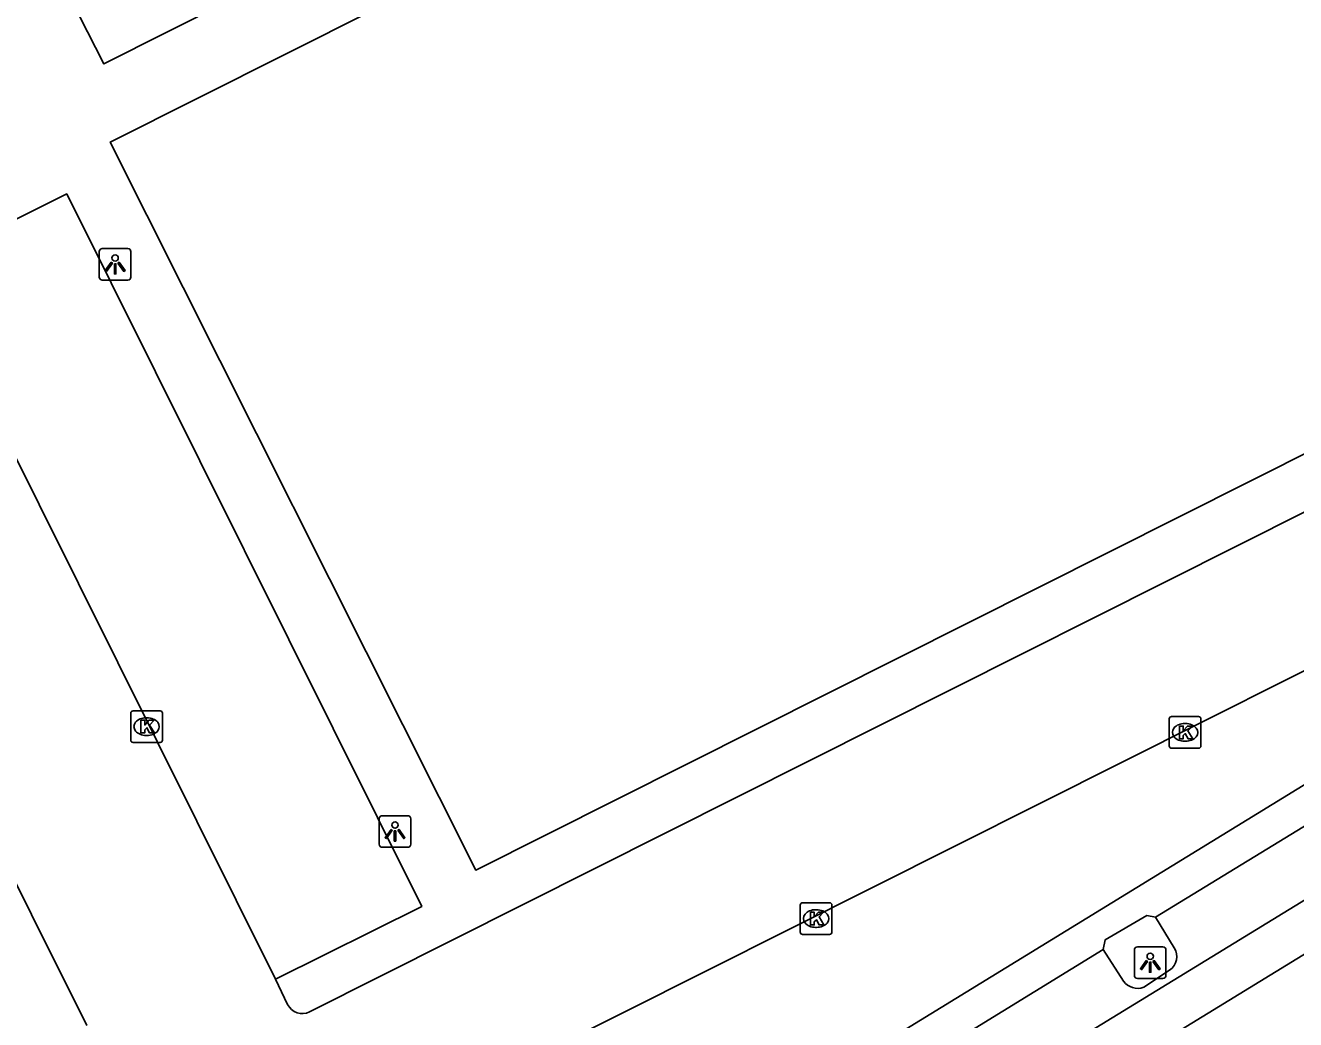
# Model space of a CAD drawing. Extents: x 158461 to 159795, y 387220 to 388672.
# Drawn here: x 159062.54 to 159102.65, y 387522.73 to 387554.14 of the extents above; entities that cross this region are included whole.
import ezdxf

# ---------------------------------------------------------------- set-up
doc = ezdxf.new("R2010")
doc.units = 0
for name, color, linetype in [('IMGEO_Kolk', 7, 'Continuous'), ('IMGEO_Lichtpunt', 7, 'Continuous'), ('IMGEO_Pand', 7, 'Continuous'), ('IMGEO_Parkeervlak_open', 7, 'Continuous'), ('IMGEO_Rijbaan_lokaal_gesloten', 7, 'Continuous'), ('IMGEO_Rijbaan_lokaal_open', 7, 'Continuous'), ('IMGEO_Voetpad_open', 7, 'Continuous')]:
    doc.layers.add(name, color=color, linetype=linetype)

msp = doc.modelspace()

# ---------------------------------------------------------------- linework, layer by layer
at = {"layer": 'IMGEO_Kolk'}
for p, q in [((159065.864, 387531.558), (159065.864, 387532.41)), ((159065.939, 387532.484), (159066.791, 387532.484)), ((159066.352, 387532.264), (159066.377, 387532.264)), ((159066.865, 387532.41), (159066.865, 387531.558)), ((159098.664, 387531.377), (159098.664, 387532.229)), ((159098.739, 387532.303), (159099.591, 387532.303)), ((159099.665, 387532.229), (159099.665, 387531.377)), ((159099.152, 387532.083), (159099.177, 387532.083)), ((159066.791, 387531.484), (159065.939, 387531.484)), ((159066.375, 387531.704), (159066.35, 387531.704)), ((159099.175, 387531.523), (159099.15, 387531.523)), ((159099.591, 387531.303), (159098.739, 387531.303)), ((159087.01, 387525.496), (159087.01, 387526.348)), ((159087.085, 387526.422), (159087.937, 387526.422)), ((159087.498, 387526.202), (159087.523, 387526.202)), ((159088.011, 387526.348), (159088.011, 387525.496)), ((159087.937, 387525.422), (159087.085, 387525.422)), ((159087.521, 387525.642), (159087.496, 387525.642))]:
    msp.add_line(p, q, dxfattribs=at)
for points in [[(159065.864, 387531.558), (159065.864, 387532.41)], [(159065.939, 387532.484), (159066.791, 387532.484)], [(159066.185, 387532.184), (159066.308, 387532.184), (159066.308, 387532.033), (159066.438, 387532.184), (159066.602, 387532.184), (159066.456, 387532.033), (159066.609, 387531.784), (159066.457, 387531.784), (159066.372, 387531.948), (159066.308, 387531.881), (159066.308, 387531.784), (159066.185, 387531.784), (159066.185, 387532.184)], [(159066.865, 387532.41), (159066.865, 387531.558)], [(159098.664, 387531.377), (159098.664, 387532.229)], [(159098.739, 387532.303), (159099.591, 387532.303)], [(159099.665, 387532.229), (159099.665, 387531.377)], [(159098.985, 387532.003), (159099.108, 387532.003), (159099.108, 387531.852), (159099.238, 387532.003), (159099.402, 387532.003), (159099.256, 387531.852), (159099.409, 387531.603), (159099.257, 387531.603), (159099.172, 387531.767), (159099.108, 387531.7), (159099.108, 387531.603), (159098.985, 387531.603), (159098.985, 387532.003)], [(159066.791, 387531.484), (159065.939, 387531.484)], [(159099.591, 387531.303), (159098.739, 387531.303)], [(159087.01, 387525.496), (159087.01, 387526.348)], [(159087.085, 387526.422), (159087.937, 387526.422)], [(159087.331, 387526.122), (159087.454, 387526.122), (159087.454, 387525.971), (159087.584, 387526.122), (159087.748, 387526.122), (159087.602, 387525.971), (159087.755, 387525.722), (159087.603, 387525.722), (159087.518, 387525.886), (159087.454, 387525.819), (159087.454, 387525.722), (159087.331, 387525.722), (159087.331, 387526.122)], [(159088.011, 387526.348), (159088.011, 387525.496)], [(159087.937, 387525.422), (159087.085, 387525.422)]]:
    msp.add_lwpolyline(points, dxfattribs=at)
for centre, start, end in [((159065.941, 387532.408), 91.552, 178.448), ((159065.941, 387532.408), 91.552, 178.448), ((159066.789, 387532.408), 1.552, 88.448), ((159066.789, 387532.408), 1.552, 88.448), ((159098.741, 387532.227), 91.552, 178.448), ((159098.741, 387532.227), 91.552, 178.448), ((159099.589, 387532.227), 1.552, 88.448), ((159099.589, 387532.227), 1.552, 88.448), ((159065.941, 387531.56), 181.552, 268.448), ((159065.941, 387531.56), 181.552, 268.448), ((159066.789, 387531.56), 271.552, 358.448), ((159066.789, 387531.56), 271.552, 358.448), ((159098.741, 387531.379), 181.552, 268.448), ((159098.741, 387531.379), 181.552, 268.448), ((159099.589, 387531.379), 271.552, 358.448), ((159099.589, 387531.379), 271.552, 358.448), ((159087.087, 387526.346), 91.552, 178.448), ((159087.087, 387526.346), 91.552, 178.448), ((159087.935, 387526.346), 1.552, 88.448), ((159087.935, 387526.346), 1.552, 88.448), ((159087.087, 387525.498), 181.552, 268.448), ((159087.087, 387525.498), 181.552, 268.448), ((159087.935, 387525.498), 271.552, 358.448), ((159087.935, 387525.498), 271.552, 358.448)]:
    msp.add_arc(centre, 0.0765, start, end, dxfattribs=at)
for centre, major_axis, ratio, start_param, end_param in [((159066.351, 387531.984), (-0.387, 0.002), 0.722429, 4.712389, 7.853982), ((159066.376, 387531.984), (-0.39, 0.002), 0.717154, 1.570796, 4.712389), ((159099.151, 387531.803), (-0.387, 0.002), 0.722429, 4.712389, 7.853982), ((159099.176, 387531.803), (-0.39, 0.002), 0.717154, 1.570796, 4.712389), ((159087.497, 387525.922), (-0.387, 0.002), 0.722429, 4.712389, 7.853982), ((159087.522, 387525.922), (-0.39, 0.002), 0.717154, 1.570796, 4.712389)]:
    msp.add_ellipse(centre, major_axis=major_axis, ratio=ratio, start_param=start_param, end_param=end_param, dxfattribs=at)
at = {"layer": 'IMGEO_Lichtpunt'}
for p, q in [((159064.871, 387546.991), (159064.871, 387546.184)), ((159064.871, 387546.991), (159064.871, 387546.184)), ((159065.773, 387547.086), (159064.965, 387547.086)), ((159065.773, 387547.086), (159064.965, 387547.086)), ((159065.867, 387546.184), (159065.867, 387546.991)), ((159065.867, 387546.184), (159065.867, 387546.991)), ((159064.965, 387546.09), (159065.773, 387546.09)), ((159064.965, 387546.09), (159065.773, 387546.09)), ((159073.712, 387529.076), (159073.712, 387528.269)), ((159073.712, 387529.076), (159073.712, 387528.269)), ((159074.614, 387529.171), (159073.806, 387529.171)), ((159074.614, 387529.171), (159073.806, 387529.171)), ((159074.708, 387528.269), (159074.708, 387529.076)), ((159074.708, 387528.269), (159074.708, 387529.076)), ((159073.806, 387528.175), (159074.614, 387528.175)), ((159073.806, 387528.175), (159074.614, 387528.175)), ((159097.564, 387524.932), (159097.564, 387524.125)), ((159097.564, 387524.932), (159097.564, 387524.125)), ((159098.466, 387525.027), (159097.658, 387525.027)), ((159098.466, 387525.027), (159097.658, 387525.027)), ((159098.56, 387524.125), (159098.56, 387524.932)), ((159098.56, 387524.125), (159098.56, 387524.932)), ((159097.658, 387524.031), (159098.466, 387524.031)), ((159097.658, 387524.031), (159098.466, 387524.031))]:
    msp.add_line(p, q, dxfattribs=at)
for points in [[(159065.245, 387546.655), (159065.284, 387546.627), (159065.096, 387546.365), (159065.058, 387546.392), (159065.245, 387546.655)], [(159065.347, 387546.607), (159065.394, 387546.607), (159065.394, 387546.285), (159065.347, 387546.285), (159065.347, 387546.607)], [(159065.457, 387546.627), (159065.495, 387546.654), (159065.682, 387546.392), (159065.643, 387546.364), (159065.457, 387546.627)], [(159074.086, 387528.74), (159074.125, 387528.712), (159073.937, 387528.45), (159073.899, 387528.477), (159074.086, 387528.74)], [(159074.188, 387528.692), (159074.235, 387528.692), (159074.235, 387528.37), (159074.188, 387528.37), (159074.188, 387528.692)], [(159074.298, 387528.712), (159074.336, 387528.739), (159074.523, 387528.477), (159074.484, 387528.449), (159074.298, 387528.712)], [(159097.938, 387524.596), (159097.977, 387524.568), (159097.789, 387524.306), (159097.751, 387524.333), (159097.938, 387524.596)], [(159098.04, 387524.548), (159098.087, 387524.548), (159098.087, 387524.226), (159098.04, 387524.226), (159098.04, 387524.548)], [(159098.15, 387524.568), (159098.188, 387524.595), (159098.375, 387524.333), (159098.336, 387524.305), (159098.15, 387524.568)]]:
    msp.add_lwpolyline(points, dxfattribs=at)
for centre in [(159065.37, 387546.789), (159074.211, 387528.874), (159098.063, 387524.73)]:
    msp.add_circle(centre, 0.0994, dxfattribs=at)
for centre, start, end in [((159064.965, 387546.991), 90, 180), ((159064.965, 387546.991), 90, 180), ((159065.773, 387546.991), 0, 90), ((159065.773, 387546.991), 0, 90), ((159064.965, 387546.184), 180, 270), ((159064.965, 387546.184), 180, 270), ((159065.773, 387546.184), 270, 0), ((159065.773, 387546.184), 270, 360), ((159073.806, 387529.076), 90, 180), ((159073.806, 387529.076), 90, 180), ((159074.614, 387529.076), 0, 90), ((159074.614, 387529.076), 0, 90), ((159073.806, 387528.269), 180, 270), ((159073.806, 387528.269), 180, 270), ((159074.614, 387528.269), 270, 0), ((159074.614, 387528.269), 270, 360), ((159097.658, 387524.932), 90, 180), ((159097.658, 387524.932), 90, 180), ((159098.466, 387524.932), 0, 90), ((159098.466, 387524.932), 0, 90), ((159097.658, 387524.125), 180, 270), ((159097.658, 387524.125), 180, 270), ((159098.466, 387524.125), 270, 0), ((159098.466, 387524.125), 270, 360)]:
    msp.add_arc(centre, 0.0946, start, end, dxfattribs=at)
at = {"layer": 'IMGEO_Pand'}
msp.add_lwpolyline([(159105.222, 387570.559), (159088.568, 387562.191), (159090.218, 387558.905), (159083.509, 387555.537), (159081.872, 387558.822), (159065.218, 387550.45), (159076.762, 387527.453), (159116.77, 387547.552), (159105.222, 387570.559)], dxfattribs=at)
at = {"layer": 'IMGEO_Parkeervlak_open'}
for points in [[(159078.459, 387565.459), (159080.788, 387560.866), (159065.015, 387552.921), (159062.684, 387557.498)], [(159059.224, 387546.508), (159063.841, 387548.815), (159075.054, 387526.304), (159070.436, 387524.01)]]:
    msp.add_lwpolyline(points, dxfattribs=at)
at = {"layer": 'IMGEO_Rijbaan_lokaal_gesloten'}
for points in [[(158911.727, 387456.43), (158911.961, 387454.948), (158995.33, 387466.262), (159000.491, 387467.294), (159008.396, 387469.517), (159010.601, 387470.186), (159013.378, 387471.157), (159016.309, 387472.364), (159018.744, 387473.535), (159024.654, 387476.829), (159125.668, 387538.733), (159126.573, 387539.372), (159127.481, 387540.337), (159128.138, 387541.384), (159128.387, 387541.954), (159128.698, 387543.022), (159128.794, 387543.65), (159128.83, 387544.305), (159128.678, 387545.688), (159128.209, 387547.02)], [(159121.481, 387537.858), (159023.896, 387478.124), (159018.053, 387474.867)]]:
    msp.add_lwpolyline(points, dxfattribs=at)
at = {"layer": 'IMGEO_Rijbaan_lokaal_open'}
for points in [[(159048.758, 387554.057), (159064.471, 387522.54)], [(159073.516, 387518.979), (159120.831, 387542.738), (159118.834, 387546.751), (159071.512, 387522.97)], [(159070.436, 387524.01), (159059.224, 387546.508)], [(159070.816, 387523.205), (159070.436, 387524.01)]]:
    msp.add_lwpolyline(points, dxfattribs=at)
msp.add_arc((159071.286, 387523.449), 0.529, 207.4093, 295.2768, dxfattribs=at)
at = {"layer": 'IMGEO_Voetpad_open'}
for points in [[(159124.32, 387544.942), (159123.804, 387542.953), (159075.753, 387513.481)], [(159098.23, 387525.969), (159118.084, 387538.098)], [(159096.578, 387524.947), (159096.643, 387525.25), (159097.952, 387526.013), (159098.23, 387525.969)], [(159098.824, 387524.998), (159098.23, 387525.969)], [(159078.298, 387513.713), (159096.578, 387524.947)], [(159096.578, 387524.947), (159097.221, 387523.944)], [(159097.858, 387523.753), (159098.674, 387524.293)]]:
    msp.add_lwpolyline(points, dxfattribs=at)
for centre, radius, start, end in [((159098.382, 387524.724), 0.52, 304.1462, 31.8309), ((159097.663, 387524.262), 0.545, 215.6882, 290.9299)]:
    msp.add_arc(centre, radius, start, end, dxfattribs=at)

doc.saveas('drawing.dxf')
